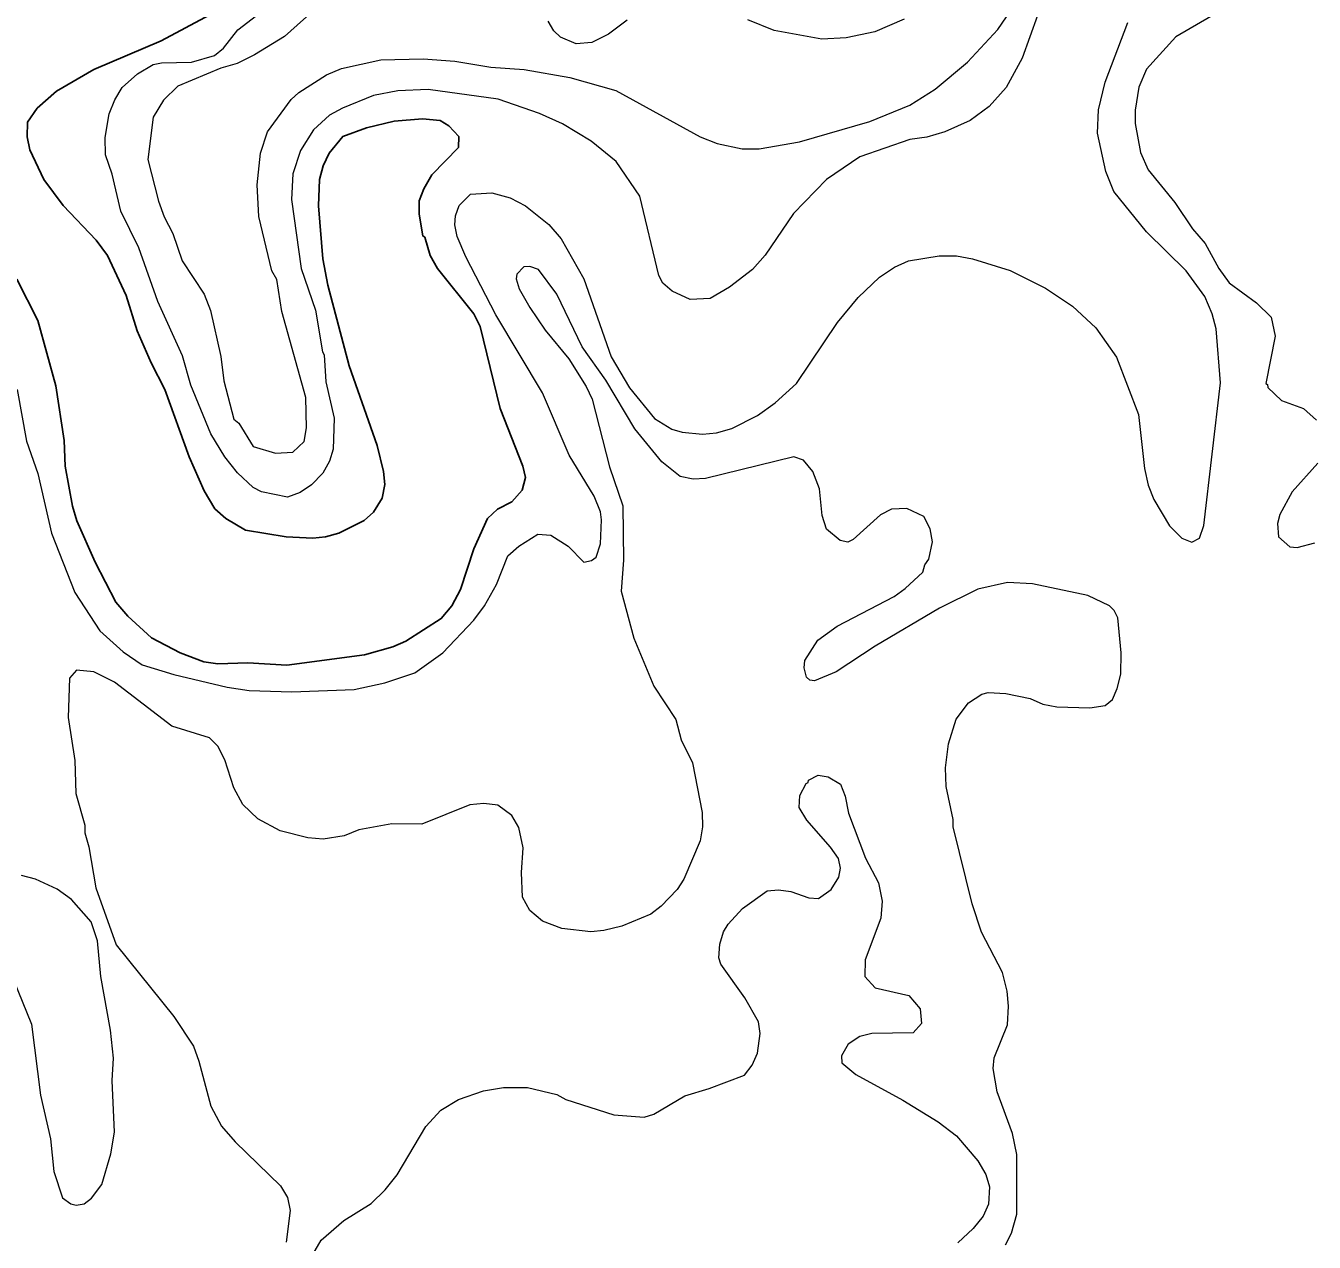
# Model space of a CAD drawing. Extents: x 598.3 to 623.2, y 6902.2 to 6930.1.
# Drawn here: x 603.134 to 604.89, y 6916.5 to 6918.158 of the extents above; entities that cross this region are included whole.
import ezdxf

# ---------------------------------------------------------------- set-up
doc = ezdxf.new("R2010")
doc.units = 0
doc.header["$LTSCALE"] = 0.032
doc.layers.add('1', color=7, linetype='Continuous', lineweight=25)
doc.layers.add('2', color=7, linetype='Continuous', lineweight=13)

msp = doc.modelspace()

# ---------------------------------------------------------------- linework, layer by layer
at = {"layer": '1'}
for points in [[(603.4251, 6918.1948), (603.3189, 6918.1373), (603.2268, 6918.0985), (603.1761, 6918.0688), (603.1495, 6918.0456), (603.1363, 6918.0267), (603.1362, 6918.0068), (603.1396, 6917.9887), (603.1588, 6917.9487), (603.1849, 6917.913), (603.2302, 6917.866), (603.2456, 6917.845), (603.2712, 6917.7904), (603.286, 6917.7422), (603.305, 6917.6985), (603.3238, 6917.6625), (603.3569, 6917.5706), (603.3775, 6917.5242), (603.3919, 6917.4999), (603.4068, 6917.4864), (603.4337, 6917.4708), (603.4891, 6917.4614), (603.5254, 6917.4599), (603.5428, 6917.4615), (603.561, 6917.4666), (603.5953, 6917.484), (603.6079, 6917.4953), (603.6198, 6917.5143), (603.6234, 6917.5327), (603.6218, 6917.5505), (603.613, 6917.5858), (603.5748, 6917.6946), (603.5457, 6917.8047), (603.5392, 6917.8403), (603.5329, 6917.9125), (603.5344, 6917.9485), (603.5395, 6917.9673), (603.5475, 6917.9846), (603.5661, 6918.007), (603.5985, 6918.019), (603.6364, 6918.0281), (603.6749, 6918.0313), (603.699, 6918.0288), (603.7109, 6918.0216), (603.7245, 6918.007), (603.7238, 6917.9921), (603.6877, 6917.955), (603.6766, 6917.936), (603.6705, 6917.9196), (603.6705, 6917.9011), (603.6751, 6917.8717), (603.6779, 6917.8697)], [(603.6779, 6917.8697), (603.6851, 6917.845), (603.6955, 6917.827), (603.745, 6917.7656), (603.7536, 6917.7483), (603.7805, 6917.6366), (603.8118, 6917.558), (603.8153, 6917.5422), (603.8107, 6917.5251), (603.7967, 6917.5093), (603.777, 6917.4993), (603.7635, 6917.4865), (603.7447, 6917.445), (603.7268, 6917.3899), (603.7149, 6917.3677), (603.7005, 6917.35), (603.652, 6917.3195), (603.6345, 6917.3116), (603.5956, 6917.3005), (603.4898, 6917.2867), (603.4369, 6917.2898), (603.3961, 6917.2883), (603.3768, 6917.2913), (603.3445, 6917.3035), (603.3056, 6917.3237), (603.2731, 6917.3536), (603.2571, 6917.3723), (603.2287, 6917.4269), (603.2036, 6917.4835), (603.1977, 6917.5033), (603.1878, 6917.5577), (603.1863, 6917.5929), (603.175, 6917.6671), (603.1504, 6917.7564), (603.1218, 6917.8126)]]:
    msp.add_lwpolyline(points, dxfattribs=at)
at = {"layer": '2'}
for points in [[(603.4696, 6917.8242), (603.4517, 6917.898), (603.4495, 6917.9413), (603.4542, 6917.9842), (603.4638, 6918.0133), (603.4957, 6918.0574), (603.5063, 6918.0671), (603.5439, 6918.0911), (603.5645, 6918.0997), (603.618, 6918.1115), (603.6758, 6918.1131), (603.7187, 6918.1099), (603.7678, 6918.1017), (603.8135, 6918.0985), (603.8758, 6918.0873), (603.9381, 6918.0698), (604.0531, 6918.0067), (604.0762, 6917.9975), (604.1106, 6917.9901), (604.1335, 6917.9902), (604.1888, 6917.9998), (604.2843, 6918.0274), (604.3388, 6918.0498), (604.3735, 6918.0714), (604.4177, 6918.1084), (604.459, 6918.153), (604.4833, 6918.1887)], [(603.3865, 6917.6018), (603.3589, 6917.6682), (603.3478, 6917.7084), (603.3142, 6917.7823), (603.2881, 6917.8555), (603.2637, 6917.9054), (603.2518, 6917.9559), (603.2428, 6917.9821), (603.2422, 6918.0057), (603.2479, 6918.0381), (603.2554, 6918.057), (603.2655, 6918.074), (603.2865, 6918.0927), (603.3076, 6918.1052), (603.3191, 6918.1074), (603.3601, 6918.1083), (603.3915, 6918.1177), (603.4036, 6918.1273), (603.4233, 6918.1526), (603.4487, 6918.1722)], [(603.5338, 6918.1854), (603.4869, 6918.1432), (603.446, 6918.1182), (603.4221, 6918.1064), (603.4, 6918.1001), (603.3413, 6918.0755), (603.3217, 6918.0567), (603.3079, 6918.0333), (603.3005, 6917.9757), (603.3152, 6917.919), (603.3229, 6917.8976), (603.3348, 6917.875), (603.3472, 6917.8377), (603.3772, 6917.792), (603.3859, 6917.7701), (603.4, 6917.7075), (603.404, 6917.6739), (603.4179, 6917.622), (603.4246, 6917.6164), (603.4441, 6917.5845), (603.4743, 6917.5757), (603.4981, 6917.5771), (603.5134, 6917.5914), (603.5166, 6917.6099), (603.5157, 6917.6515), (603.4832, 6917.7685), (603.4762, 6917.8122), (603.4696, 6917.8242)], [(604.5129, 6918.172), (604.4919, 6918.1138), (604.4702, 6918.0737), (604.4471, 6918.0479), (604.4214, 6918.0288), (604.3865, 6918.0133), (604.362, 6918.0063), (604.3391, 6918.003), (604.2708, 6917.9794), (604.2255, 6917.9486), (604.1805, 6917.902), (604.142, 6917.8453), (604.1248, 6917.826), (604.0932, 6917.8019), (604.067, 6917.7861), (604.0396, 6917.7849), (604.0152, 6917.7962), (604.0024, 6917.8071), (603.9967, 6917.8177), (603.9708, 6917.9259), (603.9389, 6917.9732), (603.9049, 6918.0007), (603.8658, 6918.0243), (603.8345, 6918.0384), (603.7778, 6918.0579), (603.6827, 6918.0711), (603.6411, 6918.0694), (603.6081, 6918.0629), (603.5658, 6918.0458), (603.5482, 6918.0362), (603.5264, 6918.016), (603.5086, 6917.9879), (603.4981, 6917.9563), (603.4963, 6917.9213), (603.5094, 6917.8272), (603.5288, 6917.7705), (603.5384, 6917.7135), (603.5408, 6917.7096), (603.5432, 6917.6728), (603.5546, 6917.6234), (603.5529, 6917.5808), (603.5479, 6917.5646), (603.5389, 6917.5485), (603.5237, 6917.5325), (603.5083, 6917.522), (603.4907, 6917.5158), (603.4554, 6917.5228), (603.4442, 6917.5286), (603.4229, 6917.5487), (603.4053, 6917.5705), (603.3865, 6917.6018)], [(604.7634, 6918.1789), (604.7015, 6918.1428), (604.6617, 6918.0988), (604.6509, 6918.0745), (604.6462, 6918.0432), (604.646, 6918.0248), (604.6533, 6917.9854), (604.6639, 6917.9617), (604.7002, 6917.917), (604.7242, 6917.8811), (604.7415, 6917.8612), (604.7601, 6917.8274), (604.7741, 6917.8076), (604.8116, 6917.7806), (604.8316, 6917.7608), (604.8368, 6917.7351), (604.824, 6917.6706), (604.8263, 6917.6693), (604.8267, 6917.665), (604.8455, 6917.6474), (604.8756, 6917.6363), (604.893, 6917.6207)], [(603.9537, 6918.1657), (603.9284, 6918.1467), (603.9056, 6918.1351), (603.8842, 6918.1334), (603.8629, 6918.1424), (603.8538, 6918.1513), (603.846, 6918.1642)], [(604.0147, 6917.6083), (604.0288, 6917.6041), (604.0563, 6917.6016), (604.0754, 6917.6032), (604.0962, 6917.6091), (604.1313, 6917.6271), (604.1554, 6917.6443), (604.1846, 6917.6706), (604.2402, 6917.7537), (604.2688, 6917.7879), (604.2977, 6917.8153), (604.3183, 6917.8291), (604.3374, 6917.8378), (604.3789, 6917.8443), (604.4028, 6917.8443), (604.4246, 6917.8404), (604.4756, 6917.8247), (604.5239, 6917.8005), (604.5606, 6917.7757), (604.5926, 6917.7462), (604.6206, 6917.7062), (604.6507, 6917.6282), (604.6588, 6917.5548), (604.6638, 6917.5321), (604.6714, 6917.5125), (604.693, 6917.4766), (604.7099, 6917.4599), (604.7232, 6917.4544), (604.7339, 6917.4599), (604.7396, 6917.4771), (604.7625, 6917.6713), (604.7564, 6917.7449), (604.7511, 6917.7656), (604.741, 6917.7891), (604.7158, 6917.8238), (604.6614, 6917.8773), (604.6171, 6917.9321), (604.6063, 6917.9595), (604.5949, 6918.0117), (604.5963, 6918.0434), (604.6053, 6918.081), (604.6361, 6918.1626)], [(604.3313, 6918.1668), (604.2915, 6918.1498), (604.2521, 6918.1415), (604.219, 6918.1399), (604.1539, 6918.1516), (604.118, 6918.1661)], [(603.1223, 6917.6622), (603.1351, 6917.592), (603.1506, 6917.5479), (603.169, 6917.4663), (603.2008, 6917.3857), (603.235, 6917.3334), (603.2668, 6917.3048), (603.2926, 6917.2871), (603.3359, 6917.2739), (603.4084, 6917.2566), (603.4384, 6917.252), (603.4967, 6917.2503), (603.5816, 6917.2535), (603.6236, 6917.2627), (603.6642, 6917.2763), (603.7024, 6917.3033), (603.7446, 6917.3479), (603.7594, 6917.3677), (603.7755, 6917.3965), (603.7913, 6917.4358), (603.8059, 6917.4487), (603.8319, 6917.4652), (603.8499, 6917.4639), (603.8733, 6917.4487), (603.8948, 6917.4268), (603.9053, 6917.4293), (603.9116, 6917.434), (603.9173, 6917.4519), (603.9189, 6917.4847), (603.9173, 6917.4955), (603.9088, 6917.5171), (603.8745, 6917.573), (603.8386, 6917.6577), (603.7748, 6917.7642), (603.7338, 6917.843), (603.7223, 6917.8708), (603.719, 6917.8867), (603.7199, 6917.8992), (603.7246, 6917.9129), (603.7403, 6917.9285), (603.7693, 6917.9303), (603.7945, 6917.9236), (603.8151, 6917.9125), (603.847, 6917.8871), (603.8638, 6917.8678), (603.8945, 6917.8131), (603.9321, 6917.707), (603.9569, 6917.6647), (603.9908, 6917.6227), (604.0147, 6917.6083)], [(604.5061, 6917.3975), (604.4722, 6917.3992), (604.4316, 6917.3902), (604.3793, 6917.3642), (604.2919, 6917.3124), (604.2387, 6917.2777), (604.2091, 6917.2654), (604.2028, 6917.266), (604.1981, 6917.2704), (604.195, 6917.2832), (604.1957, 6917.2929), (604.2137, 6917.3208), (604.2401, 6917.3399), (604.3178, 6917.3804), (604.3328, 6917.3912), (604.3565, 6917.4134), (604.3593, 6917.4232), (604.365, 6917.431), (604.3698, 6917.4545), (604.3666, 6917.4726), (604.3582, 6917.4891), (604.3348, 6917.5002), (604.3142, 6917.4994), (604.2991, 6917.4917), (604.2619, 6917.4581), (604.2547, 6917.4543), (604.2441, 6917.4563), (604.2255, 6917.472), (604.2197, 6917.4905), (604.2159, 6917.5268), (604.207, 6917.5507), (604.194, 6917.566), (604.1807, 6917.5707), (604.0604, 6917.5408), (604.0439, 6917.5401), (604.0261, 6917.5439), (604.001, 6917.5639), (603.964, 6917.6086), (603.9245, 6917.6751), (603.8923, 6917.7205), (603.8581, 6917.792), (603.833, 6917.8257), (603.821, 6917.8298), (603.8129, 6917.8297), (603.8034, 6917.8193), (603.8025, 6917.813), (603.8067, 6917.7993), (603.8209, 6917.7739), (603.842, 6917.7433), (603.8743, 6917.7043), (603.8981, 6917.6665), (603.906, 6917.6491), (603.9298, 6917.5569), (603.948, 6917.5036), (603.9489, 6917.4298), (603.9456, 6917.3874), (603.9628, 6917.3234), (603.9899, 6917.258), (604.0201, 6917.2126), (604.0272, 6917.1849), (604.0427, 6917.1537), (604.0558, 6917.0857), (604.0565, 6917.0662), (604.0534, 6917.0473), (604.0312, 6916.9952), (604.0221, 6916.9811), (604.0003, 6916.9583), (603.9859, 6916.9473), (603.9467, 6916.9311), (603.9219, 6916.9248), (603.9042, 6916.9232), (603.8647, 6916.9277), (603.8386, 6916.9379), (603.8212, 6916.9521), (603.8113, 6916.9704), (603.8097, 6917.0042), (603.812, 6917.0376), (603.8059, 6917.0655), (603.7968, 6917.0816), (603.7775, 6917.0957), (603.7584, 6917.0981), (603.7394, 6917.0964), (603.6737, 6917.0698), (603.633, 6917.0705), (603.5879, 6917.0624), (603.5679, 6917.0542), (603.5396, 6917.0495), (603.5187, 6917.0515), (603.481, 6917.0608), (603.4505, 6917.0773), (603.4298, 6917.0967), (603.4175, 6917.1193), (603.4056, 6917.1574), (603.3959, 6917.1764), (603.3845, 6917.1878), (603.3334, 6917.2034), (603.2549, 6917.2633), (603.2269, 6917.2777), (603.2034, 6917.2796), (603.1937, 6917.2688)], [(604.8951, 6917.5618), (604.8602, 6917.5228), (604.8432, 6917.4921), (604.8402, 6917.4796), (604.8416, 6917.4615), (604.857, 6917.4477), (604.8668, 6917.447), (604.8909, 6917.4533)], [(604.4693, 6916.4966), (604.4774, 6916.5127), (604.4847, 6916.5386), (604.4847, 6916.6199), (604.4791, 6916.6485), (604.4581, 6916.7052), (604.4524, 6916.7369), (604.4541, 6916.7515), (604.4719, 6916.7964), (604.4735, 6916.822), (604.4718, 6916.8425), (604.4652, 6916.8676), (604.4368, 6916.9226), (604.424, 6916.9612), (604.3982, 6917.0662), (604.3981, 6917.0761), (604.3885, 6917.1213), (604.3876, 6917.1468), (604.3916, 6917.1796), (604.4022, 6917.2132), (604.4188, 6917.2352), (604.437, 6917.2473), (604.4457, 6917.2494), (604.47, 6917.2478), (604.5028, 6917.2413), (604.5202, 6917.2336), (604.5392, 6917.2298), (604.5845, 6917.2284), (604.6051, 6917.2317), (604.6151, 6917.2397), (604.6217, 6917.2548), (604.6265, 6917.2743), (604.6272, 6917.3034), (604.6224, 6917.3511), (604.6175, 6917.3611), (604.6112, 6917.3674), (604.5817, 6917.3814), (604.5061, 6917.3975)], [(603.1937, 6917.2688), (603.1921, 6917.2152), (603.201, 6917.1569), (603.2026, 6917.1116), (603.2145, 6917.0687), (603.2147, 6917.0581), (603.2203, 6917.0389), (603.2298, 6916.9831), (603.2573, 6916.9056), (603.3359, 6916.8077), (603.3626, 6916.7672), (603.3702, 6916.747), (603.3864, 6916.6855), (603.401, 6916.6583), (603.4196, 6916.6372), (603.4814, 6916.5771), (603.4908, 6916.5611), (603.4947, 6916.5435), (603.489, 6916.5001)], [(603.522, 6916.4782), (603.5369, 6916.503), (603.5678, 6916.5299), (603.6048, 6916.5532), (603.624, 6916.5716), (603.6405, 6916.5919), (603.6794, 6916.658), (603.6998, 6916.68), (603.7238, 6916.6949), (603.7581, 6916.7063), (603.7851, 6916.711), (603.818, 6916.711), (603.8577, 6916.7015), (603.8701, 6916.6949), (603.9354, 6916.674), (603.977, 6916.6707), (603.99, 6916.6746), (604.0323, 6916.6997), (604.0657, 6916.7095), (604.1137, 6916.728), (604.1239, 6916.7413), (604.1316, 6916.7579), (604.1351, 6916.7846), (604.1327, 6916.8007), (604.1142, 6916.8331), (604.0813, 6916.8792), (604.0785, 6916.888), (604.08, 6916.9062), (604.0852, 6916.9232), (604.0912, 6916.9336), (604.1111, 6916.9551), (604.1445, 6916.9791), (604.1599, 6916.9806), (604.1769, 6916.9783), (604.2012, 6916.9694), (604.2143, 6916.9686), (604.2316, 6916.9809), (604.2424, 6916.9979), (604.2444, 6917.01), (604.2417, 6917.0231), (604.2309, 6917.0385), (604.1984, 6917.0754), (604.1884, 6917.0926), (604.1893, 6917.1088), (604.1975, 6917.1255), (604.2006, 6917.1266), (604.2009, 6917.1297), (604.2139, 6917.1367), (604.2276, 6917.1343), (604.2445, 6917.1243), (604.251, 6917.108), (604.2554, 6917.0851), (604.2787, 6917.0235), (604.2962, 6916.9901), (604.3011, 6916.9649), (604.2993, 6916.9418), (604.2783, 6916.8851), (604.2776, 6916.8625), (604.2918, 6916.8469)], [(603.2317, 6916.9108), (603.2235, 6916.9369), (603.1965, 6916.9672), (603.1769, 6916.9813), (603.1476, 6916.9952), (603.1283, 6917)], [(603.1174, 6916.8579), (603.1419, 6916.7972), (603.1544, 6916.7004), (603.1677, 6916.6409), (603.1722, 6916.5964), (603.184, 6916.5606), (603.1957, 6916.5525), (603.2027, 6916.5508), (603.2139, 6916.5526), (603.2238, 6916.5601), (603.238, 6916.5789), (603.2501, 6916.6207), (603.2551, 6916.6504), (603.252, 6916.7207), (603.2535, 6916.751), (603.2495, 6916.7894), (603.2366, 6916.8622), (603.2317, 6916.9108)], [(604.2918, 6916.8469), (604.3375, 6916.8363), (604.3533, 6916.8183), (604.3549, 6916.7982), (604.3435, 6916.7854), (604.287, 6916.7847), (604.2708, 6916.7806), (604.2551, 6916.7703), (604.246, 6916.754), (604.2463, 6916.7446), (604.2655, 6916.7287), (604.3295, 6916.6939), (604.3777, 6916.6643), (604.4027, 6916.6451), (604.4318, 6916.6112), (604.4425, 6916.5924), (604.4475, 6916.5759), (604.446, 6916.5522), (604.4389, 6916.5359), (604.4255, 6916.519), (604.4045, 6916.4996)]]:
    msp.add_lwpolyline(points, dxfattribs=at)

doc.saveas('drawing.dxf')
